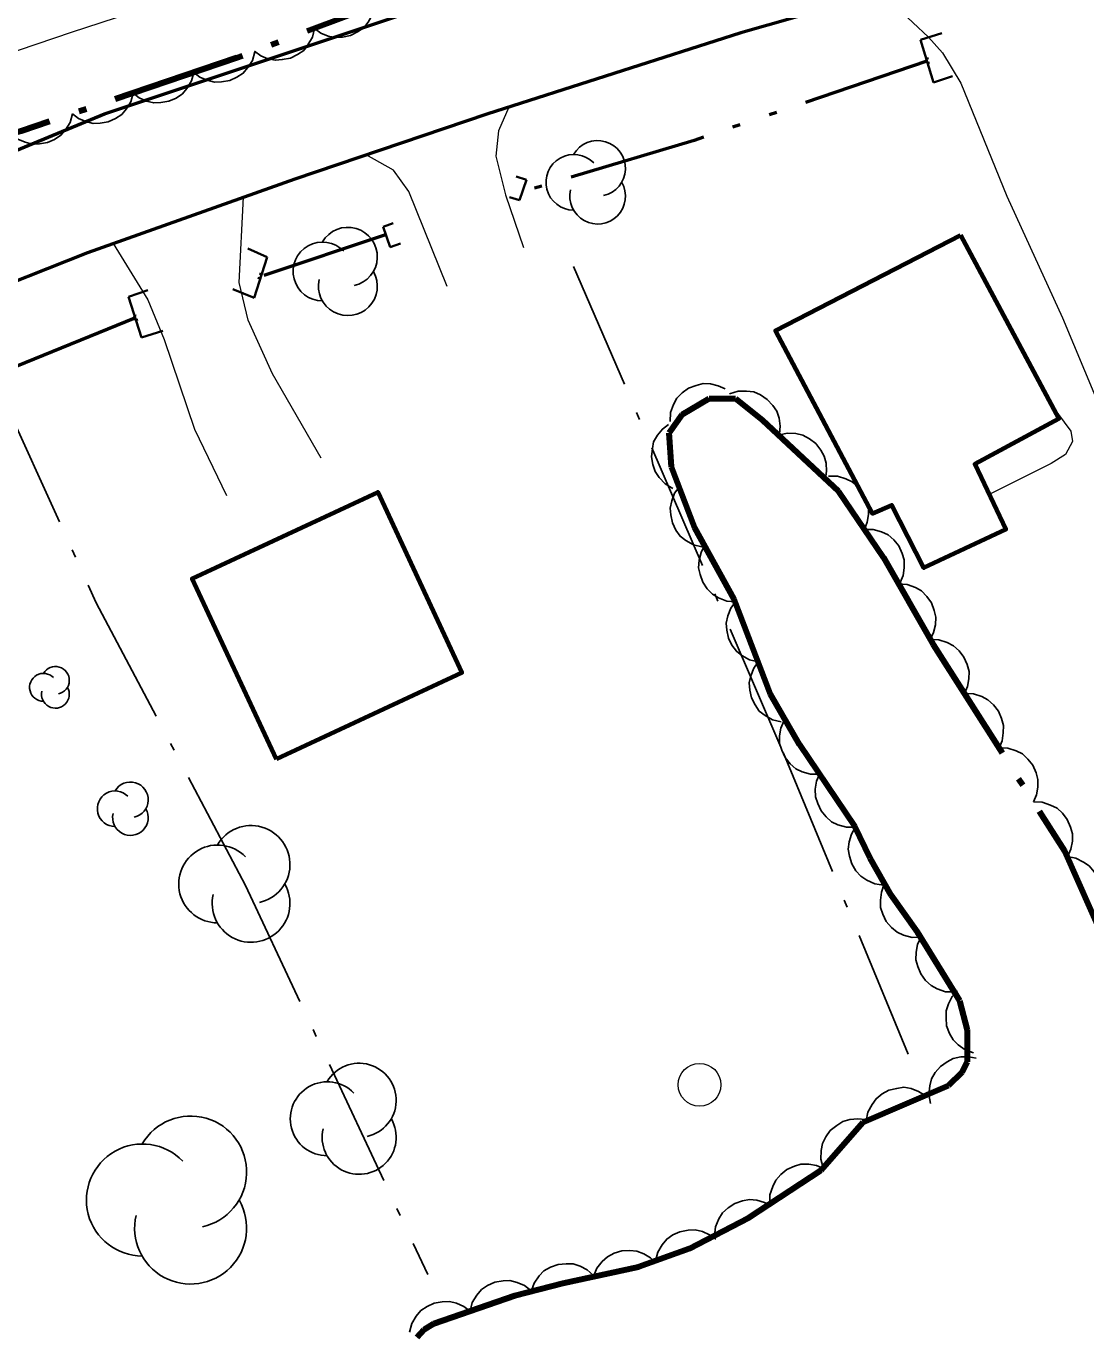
# Model space of a CAD drawing. Extents: x 386081 to 389416, y 5130568 to 5134082.
# Drawn here: x 387722.3 to 387771.9, y 5132372.2 to 5132433.5 of the extents above; entities that cross this region are included whole.
import ezdxf

# ---------------------------------------------------------------- set-up
doc = ezdxf.new("R2010")
doc.units = 0
doc.header["$LTSCALE"] = 1.2
for name, pattern in [('DASH_DOUBLE_DOT', [9.2, 5, -1.2, 0.3, -1.2, 0.3, -1.2]), ('DOT_DASHED', [7.7, 5, -1.2, 0.3, -1.2]), ('LONG_DASHED', [7.5, 6, -1.5])]:
    doc.linetypes.add(name, pattern=pattern)
for name, color, linetype, lineweight in [('19', 7, 'Continuous', 13), ('2', 7, 'Continuous', 13), ('21', 7, 'LONG_DASHED', 35), ('26', 7, 'Continuous', 35), ('31', 7, 'Continuous', 70), ('36', 7, 'Continuous', 13), ('4', 7, 'DASH_DOUBLE_DOT', 53), ('41', 7, 'DOT_DASHED', 25), ('44', 7, 'Continuous', 25)]:
    doc.layers.add(name, color=color, linetype=linetype, lineweight=lineweight)

msp = doc.modelspace()

# ---------------------------------------------------------------- linework, layer by layer
at = {"layer": '19'}
for points in [[(387762.33, 5132435.09), (387764.52, 5132433.01), (387765.17, 5132432.28), (387766.03, 5132430.87), (387768.19, 5132425.59), (387770.78, 5132419.9), (387772.84, 5132414.97), (387779.95, 5132418.05), (387777.1, 5132424.49), (387774.7, 5132430.74), (387773.41, 5132433.24), (387772.93, 5132434.5), (387772.94, 5132435.13), (387773.43, 5132437.71)], [(387744.9, 5132429.74), (387744.42, 5132428.63), (387744.3, 5132427.46), (387744.75, 5132425.65), (387745.58, 5132423.18)], [(387742.01, 5132421.36), (387740.23, 5132425.8), (387739.51, 5132426.8), (387738.23, 5132427.51)], [(387736.12, 5132413.33), (387733.85, 5132417.28), (387732.72, 5132419.78), (387732.3, 5132421.54), (387732.49, 5132425.53)], [(387726.4, 5132423.37), (387728.03, 5132420.73), (387728.79, 5132418.88), (387730.2, 5132414.69), (387731.7, 5132411.59)]]:
    msp.add_lwpolyline(points, dxfattribs=at)
at = {"layer": '2'}
for points in [[(387595.78, 5132354.61), (387596.25, 5132355.95), (387598.89, 5132358.28), (387632.06, 5132382.54), (387636.36, 5132385.22), (387647.69, 5132391.91), (387663.55, 5132401.63), (387670.59, 5132406.32), (387676.35, 5132409.76), (387690.6, 5132418.7), (387697.88, 5132422.84), (387700.46, 5132423.92), (387709.45, 5132427.98), (387714.62, 5132429.92), (387724.45, 5132433.25), (387748.22, 5132441.01), (387752.95, 5132442.88), (387758.29, 5132444.63), (387774.49, 5132449.59), (387777.24, 5132450.08), (387781.76, 5132450.54)], [(387770.28, 5132415.79), (387771.17, 5132414.59), (387771.25, 5132414.11), (387770.93, 5132413.51), (387770.25, 5132413.08), (387767.36, 5132411.63)]]:
    msp.add_lwpolyline(points, dxfattribs=at)
at = {"layer": '21', "linetype": 'Continuous', "lineweight": 53}
for points in [[(387557.81, 5132325.38), (387576.23, 5132338.46), (387587.5, 5132346.55), (387599.94, 5132355.62), (387622.38, 5132371.51), (387636.53, 5132381.25), (387650.59, 5132390.2), (387662.07, 5132397.28), (387676.74, 5132405.9), (387694.3, 5132415.51), (387711.08, 5132423.26), (387726, 5132429.44), (387744.28, 5132435.55), (387768.17, 5132442.46), (387774.39, 5132443.7)], [(387775.71, 5132438.07), (387771.14, 5132437.34), (387766.06, 5132436.17), (387755.74, 5132433.22), (387743.87, 5132429.41), (387734.89, 5132426.38), (387725.2, 5132422.94), (387717.65, 5132419.94), (387708.55, 5132415.86), (387698.31, 5132410.78), (387686.48, 5132404.32), (387674.51, 5132397.59), (387661.05, 5132389.74)]]:
    msp.add_lwpolyline(points, dxfattribs=at)
at = {"layer": '26'}
for p, q in [((387764.15, 5132432.9), (387765.15, 5132433.2)), ((387764.75, 5132430.9), (387764.15, 5132432.9)), ((387764.42, 5132432), (387764.52, 5132432.03)), ((387764.48, 5132431.8), (387764.42, 5132432)), ((387764.48, 5132431.8), (387764.57, 5132431.83)), ((387764.75, 5132430.9), (387765.65, 5132431.2)), ((387745.72, 5132426.35), (387745.24, 5132426.5)), ((387745.72, 5132426.35), (387745.4, 5132425.39)), ((387745.4, 5132425.39), (387744.93, 5132425.54)), ((387739.02, 5132424.15), (387739.49, 5132424.32)), ((387739.36, 5132423.2), (387739.02, 5132424.15)), ((387739.36, 5132423.2), (387739.83, 5132423.37)), ((387733.6, 5132422.73), (387732.7, 5132423.13)), ((387733.6, 5132422.73), (387733, 5132420.83)), ((387733.27, 5132421.73), (387733.17, 5132421.77)), ((387733.33, 5132421.92), (387733.24, 5132421.96)), ((387733.33, 5132421.92), (387733.27, 5132421.73)), ((387727.12, 5132420.88), (387728.02, 5132421.18)), ((387727.72, 5132418.98), (387727.12, 5132420.88)), ((387733, 5132420.83), (387732, 5132421.23)), ((387727.39, 5132419.98), (387727.48, 5132420.01)), ((387727.45, 5132419.79), (387727.39, 5132419.98)), ((387727.45, 5132419.79), (387727.55, 5132419.82)), ((387727.72, 5132418.98), (387728.72, 5132419.28))]:
    msp.add_line(p, q, dxfattribs=at)
at = {"layer": '31'}
for points in [[(387766.01, 5132423.76), (387770.61, 5132415.17), (387766.68, 5132413.05), (387768.14, 5132410), (387764.31, 5132408.21), (387762.8, 5132411.13), (387761.91, 5132410.74), (387757.37, 5132419.3)], [(387734.04, 5132399.26), (387730.1, 5132407.7), (387738.77, 5132411.74), (387742.7, 5132403.3)]]:
    msp.add_lwpolyline(points, close=True, dxfattribs=at)
at = {"layer": '36'}
msp.add_circle((387753.818, 5132384.03), 1, dxfattribs=at)
at = {"layer": '4'}
for p, q in [((387739.13, 5132423.78), (387733.3, 5132421.83)), ((387727.42, 5132419.88), (387713.77, 5132414.34))]:
    msp.add_line(p, q, dxfattribs=at)
msp.add_lwpolyline([(387764.45, 5132431.9), (387753.57, 5132428.19), (387745.58, 5132425.8)], dxfattribs=at)
at = {"layer": '41'}
for points in [[(387763.57, 5132385.46), (387757.62, 5132399.82), (387747.6, 5132423.05)], [(387721.41, 5132415.81), (387725.61, 5132406.57), (387732.59, 5132393.35), (387741.11, 5132375.16)]]:
    msp.add_lwpolyline(points, dxfattribs=at)
at = {"layer": '44', "linetype": 'DOT_DASHED', "lineweight": 90}
for points in [[(387775.88, 5132444.91), (387769.76, 5132444.69), (387765.52, 5132444.93), (387758.05, 5132444.92), (387757.02, 5132444.57), (387755.45, 5132443.59), (387753.1, 5132441.67), (387748.79, 5132438.73), (387746.88, 5132437.8), (387741.09, 5132435.41), (387732.18, 5132432.05), (387722.1, 5132428.62), (387716.52, 5132427.09), (387701.61, 5132422.63), (387691.47, 5132419.28), (387682.99, 5132416.13), (387679.01, 5132414.3), (387675.77, 5132412.36), (387673.37, 5132410.55), (387664.96, 5132404.68), (387659.44, 5132401.19)], [(387740.61, 5132372.23), (387740.94, 5132372.59), (387741.4, 5132372.86), (387745.18, 5132374.17), (387747.42, 5132374.76), (387750.96, 5132375.51), (387753.35, 5132376.37), (387756.1, 5132377.8), (387759.5, 5132380.04), (387761.47, 5132382.28), (387765.46, 5132384), (387766.09, 5132384.62), (387766.34, 5132385.11), (387766.35, 5132386.59), (387765.99, 5132387.95), (387764.01, 5132391.16), (387762.78, 5132392.9), (387761.8, 5132394.63), (387761.07, 5132396.11), (387758.49, 5132399.94), (387757.14, 5132402.29), (387755.43, 5132406.74), (387753.59, 5132410.08), (387752.5, 5132412.92), (387752.39, 5132414.52), (387753.01, 5132415.38), (387754.26, 5132416.12), (387755.5, 5132416.12), (387756.74, 5132415.13), (387760.32, 5132411.79), (387762.41, 5132408.69), (387764.74, 5132404.62), (387770.88, 5132394.97), (387773.45, 5132389.16)]]:
    msp.add_lwpolyline(points, dxfattribs=at)
at = {"layer": '44'}
for points in [[(387738.62, 5132434.48), (387738.52, 5132434.07), (387738.32, 5132433.72), (387738.12, 5132433.46), (387737.83, 5132433.26), (387737.5, 5132433.1), (387737.12, 5132433.02), (387736.79, 5132433), (387736.45, 5132433.07), (387736.11, 5132433.21), (387735.81, 5132433.42)], [(387735.81, 5132433.42), (387735.72, 5132433.01), (387735.51, 5132432.66), (387735.31, 5132432.4), (387735.02, 5132432.2), (387734.69, 5132432.04), (387734.31, 5132431.97), (387733.99, 5132431.94), (387733.64, 5132432.01), (387733.3, 5132432.15), (387733.01, 5132432.36)], [(387733.02, 5132432.33), (387732.91, 5132431.93), (387732.69, 5132431.59), (387732.48, 5132431.33), (387732.19, 5132431.14), (387731.85, 5132430.99), (387731.47, 5132430.93), (387731.14, 5132430.91), (387730.8, 5132431), (387730.46, 5132431.15), (387730.18, 5132431.37)], [(387730.18, 5132431.37), (387730.07, 5132430.97), (387729.85, 5132430.62), (387729.64, 5132430.37), (387729.35, 5132430.17), (387729.01, 5132430.02), (387728.63, 5132429.96), (387728.3, 5132429.94), (387727.96, 5132430.03), (387727.62, 5132430.18), (387727.34, 5132430.4)], [(387727.34, 5132430.4), (387727.23, 5132430), (387727.01, 5132429.65), (387726.8, 5132429.4), (387726.51, 5132429.21), (387726.17, 5132429.06), (387725.79, 5132429), (387725.46, 5132428.98), (387725.12, 5132429.07), (387724.78, 5132429.22), (387724.5, 5132429.44)], [(387724.5, 5132429.44), (387724.39, 5132429.03), (387724.17, 5132428.69), (387723.96, 5132428.43), (387723.66, 5132428.24), (387723.33, 5132428.09), (387722.95, 5132428.03), (387722.62, 5132428.01), (387722.28, 5132428.1), (387721.94, 5132428.25), (387721.66, 5132428.47)], [(387752.44, 5132415.04), (387752.46, 5132415.46), (387752.6, 5132415.84), (387752.76, 5132416.13), (387753, 5132416.38), (387753.3, 5132416.6), (387753.66, 5132416.73), (387753.98, 5132416.82), (387754.33, 5132416.8), (387754.69, 5132416.72), (387755.02, 5132416.57)], [(387755.22, 5132416.34), (387755.62, 5132416.47), (387756.02, 5132416.47), (387756.35, 5132416.43), (387756.67, 5132416.29), (387756.98, 5132416.08), (387757.24, 5132415.8), (387757.43, 5132415.53), (387757.54, 5132415.2), (387757.59, 5132414.83), (387757.56, 5132414.47)], [(387752.57, 5132411.92), (387752.21, 5132412.13), (387751.93, 5132412.43), (387751.74, 5132412.7), (387751.63, 5132413.03), (387751.57, 5132413.39), (387751.61, 5132413.78), (387751.67, 5132414.09), (387751.85, 5132414.4), (387752.08, 5132414.69), (387752.36, 5132414.91)], [(387757.51, 5132414.41), (387757.92, 5132414.5), (387758.32, 5132414.48), (387758.65, 5132414.41), (387758.96, 5132414.24), (387759.25, 5132414.02), (387759.48, 5132413.71), (387759.65, 5132413.43), (387759.73, 5132413.09), (387759.76, 5132412.72), (387759.7, 5132412.36)], [(387759.85, 5132412.49), (387760.27, 5132412.49), (387760.66, 5132412.37), (387760.96, 5132412.23), (387761.22, 5132412), (387761.45, 5132411.71), (387761.61, 5132411.36), (387761.71, 5132411.05), (387761.72, 5132410.7), (387761.66, 5132410.34), (387761.53, 5132410)], [(387753.93, 5132409.18), (387753.53, 5132409.28), (387753.18, 5132409.48), (387752.91, 5132409.68), (387752.71, 5132409.97), (387752.55, 5132410.3), (387752.47, 5132410.68), (387752.44, 5132411), (387752.52, 5132411.34), (387752.65, 5132411.69), (387752.86, 5132411.98)], [(387761.53, 5132410), (387761.94, 5132410), (387762.33, 5132409.88), (387762.63, 5132409.74), (387762.9, 5132409.51), (387763.13, 5132409.23), (387763.29, 5132408.88), (387763.39, 5132408.57), (387763.39, 5132408.21), (387763.34, 5132407.85), (387763.2, 5132407.51)], [(387755.5, 5132406.61), (387755.09, 5132406.65), (387754.71, 5132406.8), (387754.42, 5132406.97), (387754.18, 5132407.22), (387753.97, 5132407.53), (387753.85, 5132407.89), (387753.77, 5132408.21), (387753.8, 5132408.56), (387753.89, 5132408.92), (387754.05, 5132409.24)], [(387763.11, 5132407.46), (387763.53, 5132407.43), (387763.91, 5132407.28), (387764.2, 5132407.12), (387764.45, 5132406.87), (387764.66, 5132406.57), (387764.79, 5132406.21), (387764.87, 5132405.89), (387764.85, 5132405.54), (387764.76, 5132405.18), (387764.61, 5132404.86)], [(387756.56, 5132403.8), (387756.15, 5132403.9), (387755.8, 5132404.1), (387755.54, 5132404.3), (387755.33, 5132404.59), (387755.17, 5132404.92), (387755.09, 5132405.29), (387755.06, 5132405.62), (387755.14, 5132405.96), (387755.28, 5132406.31), (387755.48, 5132406.6)], [(387764.59, 5132404.85), (387765.01, 5132404.84), (387765.4, 5132404.71), (387765.69, 5132404.56), (387765.95, 5132404.32), (387766.18, 5132404.03), (387766.33, 5132403.68), (387766.42, 5132403.36), (387766.41, 5132403.01), (387766.35, 5132402.65), (387766.2, 5132402.32)], [(387757.64, 5132401), (387757.23, 5132401.1), (387756.88, 5132401.3), (387756.61, 5132401.5), (387756.41, 5132401.79), (387756.25, 5132402.12), (387756.17, 5132402.49), (387756.14, 5132402.82), (387756.22, 5132403.16), (387756.35, 5132403.51), (387756.56, 5132403.8)], [(387766.2, 5132402.32), (387766.62, 5132402.31), (387767.01, 5132402.18), (387767.3, 5132402.03), (387767.56, 5132401.79), (387767.79, 5132401.5), (387767.94, 5132401.15), (387768.03, 5132400.83), (387768.02, 5132400.48), (387767.96, 5132400.12), (387767.82, 5132399.79)], [(387759.42, 5132398.55), (387759.01, 5132398.56), (387758.62, 5132398.67), (387758.32, 5132398.81), (387758.05, 5132399.04), (387757.82, 5132399.33), (387757.66, 5132399.68), (387757.56, 5132399.99), (387757.56, 5132400.34), (387757.61, 5132400.71), (387757.75, 5132401.04)], [(387767.82, 5132399.79), (387768.23, 5132399.77), (387768.62, 5132399.65), (387768.92, 5132399.5), (387769.17, 5132399.26), (387769.4, 5132398.97), (387769.55, 5132398.61), (387769.64, 5132398.3), (387769.64, 5132397.95), (387769.57, 5132397.59), (387769.43, 5132397.26)], [(387761.1, 5132396.07), (387760.68, 5132396.07), (387760.29, 5132396.19), (387759.99, 5132396.32), (387759.73, 5132396.56), (387759.5, 5132396.84), (387759.34, 5132397.19), (387759.24, 5132397.5), (387759.23, 5132397.85), (387759.29, 5132398.22), (387759.42, 5132398.55)], [(387769.43, 5132397.26), (387769.84, 5132397.24), (387770.23, 5132397.11), (387770.53, 5132396.97), (387770.78, 5132396.73), (387771.01, 5132396.44), (387771.16, 5132396.08), (387771.25, 5132395.77), (387771.25, 5132395.42), (387771.18, 5132395.05), (387771.04, 5132394.72)], [(387762.42, 5132393.37), (387762.01, 5132393.43), (387761.64, 5132393.6), (387761.36, 5132393.78), (387761.13, 5132394.04), (387760.94, 5132394.36), (387760.83, 5132394.72), (387760.77, 5132395.04), (387760.81, 5132395.39), (387760.92, 5132395.75), (387761.09, 5132396.06)], [(387771, 5132394.7), (387771.41, 5132394.63), (387771.77, 5132394.44), (387772.04, 5132394.26), (387772.26, 5132393.98), (387772.44, 5132393.66), (387772.53, 5132393.29), (387772.58, 5132392.96), (387772.52, 5132392.62), (387772.4, 5132392.27), (387772.21, 5132391.96)], [(387764.17, 5132390.93), (387763.76, 5132390.92), (387763.36, 5132391.03), (387763.06, 5132391.16), (387762.79, 5132391.39), (387762.55, 5132391.67), (387762.39, 5132392.01), (387762.28, 5132392.32), (387762.27, 5132392.67), (387762.32, 5132393.04), (387762.44, 5132393.38)], [(387765.73, 5132388.37), (387765.32, 5132388.38), (387764.93, 5132388.52), (387764.64, 5132388.67), (387764.38, 5132388.91), (387764.16, 5132389.21), (387764.02, 5132389.56), (387763.93, 5132389.87), (387763.94, 5132390.23), (387764.01, 5132390.59), (387764.16, 5132390.92)], [(387766.63, 5132385.52), (387766.24, 5132385.66), (387765.91, 5132385.9), (387765.67, 5132386.13), (387765.5, 5132386.43), (387765.37, 5132386.78), (387765.34, 5132387.16), (387765.34, 5132387.49), (387765.45, 5132387.82), (387765.63, 5132388.15), (387765.87, 5132388.42)], [(387764.61, 5132383.16), (387764.54, 5132383.58), (387764.58, 5132383.98), (387764.66, 5132384.3), (387764.84, 5132384.6), (387765.08, 5132384.88), (387765.39, 5132385.1), (387765.68, 5132385.26), (387766.03, 5132385.33), (387766.4, 5132385.34), (387766.75, 5132385.27)], [(387761.61, 5132382.34), (387761.69, 5132382.75), (387761.88, 5132383.11), (387762.07, 5132383.38), (387762.35, 5132383.6), (387762.67, 5132383.77), (387763.04, 5132383.86), (387763.37, 5132383.91), (387763.71, 5132383.85), (387764.06, 5132383.72), (387764.37, 5132383.53)], [(387759.59, 5132380.14), (387759.49, 5132380.55), (387759.5, 5132380.95), (387759.56, 5132381.28), (387759.72, 5132381.59), (387759.93, 5132381.89), (387760.23, 5132382.13), (387760.51, 5132382.31), (387760.85, 5132382.4), (387761.21, 5132382.44), (387761.57, 5132382.4)], [(387757.11, 5132378.47), (387757.11, 5132378.88), (387757.24, 5132379.27), (387757.38, 5132379.57), (387757.61, 5132379.83), (387757.9, 5132380.06), (387758.25, 5132380.22), (387758.56, 5132380.31), (387758.92, 5132380.31), (387759.28, 5132380.25), (387759.61, 5132380.12)], [(387754.51, 5132376.97), (387754.56, 5132377.39), (387754.72, 5132377.76), (387754.89, 5132378.04), (387755.15, 5132378.28), (387755.46, 5132378.48), (387755.83, 5132378.6), (387756.15, 5132378.66), (387756.5, 5132378.63), (387756.86, 5132378.53), (387757.17, 5132378.36)], [(387751.76, 5132375.8), (387751.86, 5132376.2), (387752.07, 5132376.55), (387752.28, 5132376.81), (387752.57, 5132377.01), (387752.9, 5132377.16), (387753.28, 5132377.23), (387753.61, 5132377.25), (387753.95, 5132377.17), (387754.29, 5132377.02), (387754.58, 5132376.81)], [(387748.86, 5132375.06), (387749.01, 5132375.45), (387749.27, 5132375.77), (387749.51, 5132375.99), (387749.82, 5132376.15), (387750.18, 5132376.26), (387750.56, 5132376.28), (387750.88, 5132376.25), (387751.21, 5132376.13), (387751.53, 5132375.94), (387751.79, 5132375.69)], [(387745.94, 5132374.37), (387746.08, 5132374.76), (387746.32, 5132375.09), (387746.54, 5132375.33), (387746.85, 5132375.5), (387747.2, 5132375.63), (387747.58, 5132375.66), (387747.91, 5132375.66), (387748.24, 5132375.54), (387748.57, 5132375.37), (387748.84, 5132375.13)], [(387743.09, 5132373.44), (387743.19, 5132373.85), (387743.41, 5132374.19), (387743.62, 5132374.45), (387743.91, 5132374.64), (387744.25, 5132374.8), (387744.63, 5132374.86), (387744.95, 5132374.88), (387745.29, 5132374.79), (387745.63, 5132374.64), (387745.92, 5132374.43)], [(387740.25, 5132372.46), (387740.36, 5132372.87), (387740.57, 5132373.21), (387740.78, 5132373.47), (387741.08, 5132373.66), (387741.41, 5132373.81), (387741.79, 5132373.88), (387742.12, 5132373.9), (387742.46, 5132373.81), (387742.8, 5132373.66), (387743.09, 5132373.44)]]:
    msp.add_lwpolyline(points, dxfattribs=at)
for centre, radius, start, end in [((387749.053, 5132426.88), 1.3, 282.26917, 149.72626), ((387747.935, 5132426.23), 1.3, 44.11537, 269.80396), ((387749.053, 5132425.58), 1.3, 166.93686, 29.62122), ((387737.375, 5132422.75), 1.377, 282.26917, 149.72626), ((387736.191, 5132422.061), 1.377, 44.11537, 269.80396), ((387737.375, 5132421.373), 1.377, 166.93686, 29.62122), ((387723.143, 5132402.615), 0.65, 44.11537, 269.80396), ((387723.701, 5132402.94), 0.65, 282.26917, 149.72626), ((387723.701, 5132402.29), 0.65, 166.93686, 29.62122), ((387727.208, 5132397.355), 0.832, 282.26917, 149.72626), ((387726.492, 5132396.939), 0.832, 44.11537, 269.80396), ((387727.208, 5132396.523), 0.832, 166.93686, 29.62122), ((387732.85, 5132394.331), 1.819, 282.26917, 149.72626), ((387731.285, 5132393.421), 1.819, 44.11537, 269.80396), ((387732.85, 5132392.512), 1.819, 166.93686, 29.62122), ((387737.903, 5132383.305), 1.731, 282.26917, 149.72626), ((387736.414, 5132382.439), 1.731, 44.11537, 269.80396), ((387730.024, 5132379.949), 2.619, 282.26917, 149.72626), ((387737.903, 5132381.574), 1.731, 166.93686, 29.62122), ((387727.772, 5132378.639), 2.619, 44.11537, 269.80396), ((387730.024, 5132377.33), 2.619, 166.93686, 29.62122)]:
    msp.add_arc(centre, radius, start, end, dxfattribs=at)

doc.saveas('drawing.dxf')
